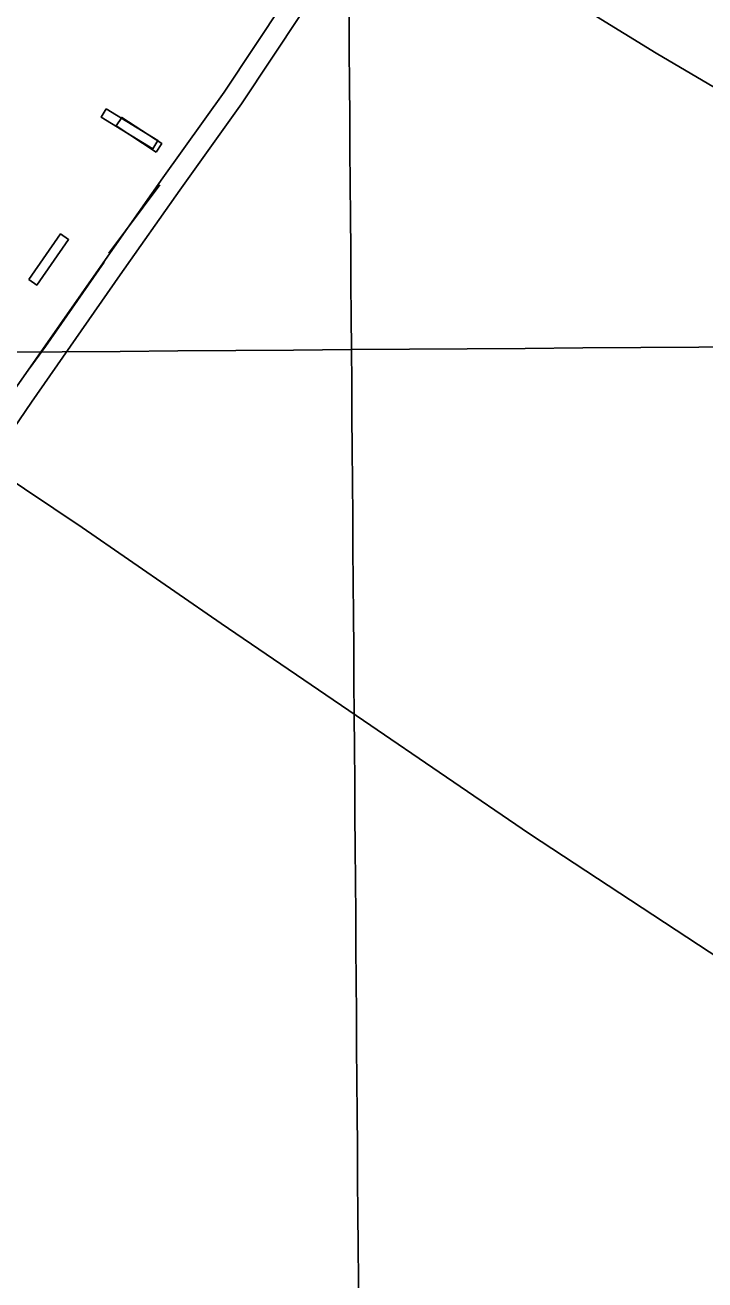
# Model space of a CAD drawing. Extents: x 3535183 to 3573198, y 534952 to 560562.
# Drawn here: x 3549418 to 3550386, y 545165 to 546953 of the extents above; entities that cross this region are included whole.
import ezdxf

# ---------------------------------------------------------------- set-up
doc = ezdxf.new("R2010")
doc.units = 0
for name, color, linetype in [('V-BLDG-OTLN', 7, 'Continuous'), ('V-DTCH-CNTR', 7, 'Continuous'), ('V-GRID-MAJR', 7, 'Continuous'), ('V-ROAD-CNTR', 7, 'Continuous'), ('V-TOPO-SHOR', 7, 'Continuous')]:
    doc.layers.add(name, color=color, linetype=linetype)

msp = doc.modelspace()

# ---------------------------------------------------------------- linework, layer by layer
at = {"layer": 'V-BLDG-OTLN'}
for points in [[(3549533.534894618, 546833.5153066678), (3549526.225909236, 546821.5753305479), (3549599.834762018, 546776.5174206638), (3549607.1447473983, 546788.4573967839)], [(3549604.785, 546771.809), (3549547.935, 546809.185), (3549555.836, 546821.201), (3549612.707, 546783.809)], [(3549423.291115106, 546590.3457930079), (3549434.7750921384, 546582.338809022), (3549479.9920017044, 546647.187679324), (3549468.508024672, 546655.1956633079)]]:
    msp.add_lwpolyline(points, close=True, dxfattribs=at)
at = {"layer": 'V-DTCH-CNTR'}
for points in [[(3549958.663, 547133.39), (3550317.018, 546912.603), (3550555.703, 546771.9940000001), (3550655.575, 546713.157), (3551160.719, 546415.461), (3551229.103, 546376.5)], [(3550628.599, 545477.115), (3550619.399, 545483.191), (3550408.974, 545621.616), (3550136.602, 545800.654), (3549900.078, 545961.807), (3549697.468, 546099.934), (3549499.166, 546237.029), (3549376.177, 546319.091), (3549353.946, 546335.184)]]:
    msp.add_lwpolyline(points, dxfattribs=at)
at = {"layer": 'V-GRID-MAJR'}
for points in [[(3549927.915, 540432.497), (3549882.9790000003, 546490.277), (3549838.02, 552551.1410000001), (3549793.06, 558612.0210000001), (3549793.037, 558615.089)], [(3539332.196, 546413.546), (3544607.59, 546451.528), (3549882.9790000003, 546490.277), (3555158.363, 546529.794), (3560433.741, 546570.077), (3565709.113, 546611.128), (3570984.478, 546652.946), (3570984.4790000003, 546652.946)]]:
    msp.add_spline(points, degree=3, dxfattribs=at)
at = {"layer": 'V-ROAD-CNTR'}
for points in [[(3548303.750748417, 545437.1479971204), (3548380.866300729, 545385.4342164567), (3548483.9421566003, 545318.687433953), (3548512.8409548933, 545300.1816436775), (3548536.5215603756, 545285.4324056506), (3548556.5230529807, 545273.596677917), (3548570.5102374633, 545266.3563659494), (3548584.566178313, 545259.6212617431), (3548628.997336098, 545323.2177406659), (3548713.0859070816, 545444.9214114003), (3548779.817847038, 545543.0344677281), (3548876.55525556, 545676.4521805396), (3548934.959175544, 545765.9265862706), (3548992.3395613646, 545846.9645539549), (3549073.689447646, 545963.6456829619), (3549149.27571681, 546069.04126892), (3549221.5389941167, 546176.4553010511), (3549315.6145600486, 546305.7789421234), (3549341.571972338, 546343.6624101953), (3549402.490020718, 546432.5724824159), (3549529.1408932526, 546613.9917865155), (3549614.1730214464, 546734.9360856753), (3549701.7191342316, 546857.2861397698), (3549786.957232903, 546985.9544175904)], [(3549366.3200276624, 546326.7055898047), (3549427.163979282, 546415.5075175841), (3549553.711106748, 546596.7782134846), (3549638.6429785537, 546717.5799143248), (3549726.4308657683, 546840.2678602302), (3549811.746767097, 546969.0535824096)]]:
    msp.add_lwpolyline(points, dxfattribs=at)
at = {"layer": 'V-TOPO-SHOR'}
msp.add_line((3549610.223, 546724.929), (3549537.169, 546627.585), dxfattribs=at)
msp.add_lwpolyline([(3549530.595, 546614.789), (3549447.1410000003, 546494.995), (3549423.968, 546463.161)], dxfattribs=at)

doc.saveas('drawing.dxf')
